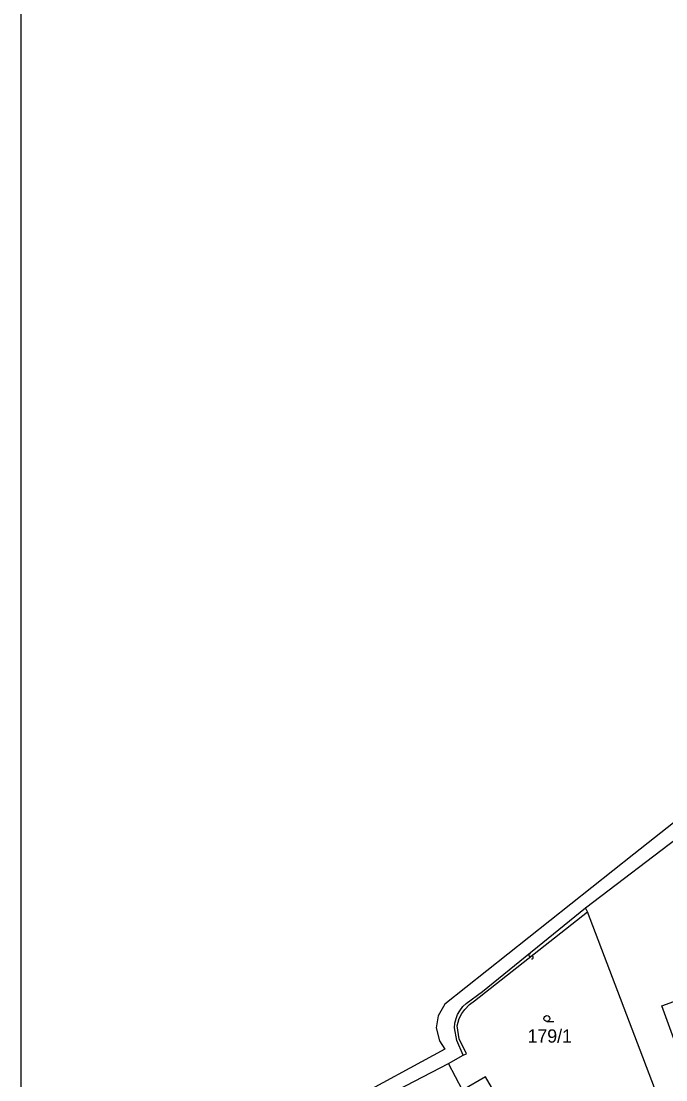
# Model space of a CAD drawing. Extents: x -600391 to -599491, y -1160176 to -1159402.
# Drawn here: x -600391 to -600308.6, y -1159661.1 to -1159525.7 of the extents above; entities that cross this region are included whole.
import ezdxf

# ---------------------------------------------------------------- set-up
doc = ezdxf.new("R2010")
doc.units = 0
for name, color, linetype in [('Level 1', 7, 'Continuous'), ('Level 13', 7, 'Continuous'), ('Level 3', 7, 'Continuous'), ('Level 4', 7, 'Continuous'), ('Level 5', 7, 'Continuous'), ('Vrstva 63', 7, 'Continuous')]:
    doc.layers.add(name, color=color, linetype=linetype)

msp = doc.modelspace()

# ---------------------------------------------------------------- linework, layer by layer
at = {"layer": 'Level 1'}
for points in [[(-600107.73, -1159499.45), (-600113.87, -1159502.94), (-600201.37, -1159552.29), (-600219.23, -1159562.65), (-600266.03, -1159590.55), (-600270.37, -1159592.37), (-600271.85, -1159593.21), (-600272.01, -1159592.83), (-600281.12, -1159598.11), (-600280.42, -1159599.25), (-600280.87, -1159599.52), (-600276.57, -1159606.52), (-600297.82, -1159620.52), (-600312.66, -1159632.26), (-600336.82, -1159651.44), (-600337.7, -1159652.95), (-600337.93, -1159654.45), (-600337.54, -1159656.13), (-600336.82, -1159657.21), (-600349.22, -1159663.94), (-600350.24, -1159665.24), (-600350.91, -1159666.77), (-600351.08, -1159668.42)], [(-600346.15, -1159664.1), (-600336.38, -1159659.02), (-600334.49, -1159657.96), (-600335.31, -1159656.07), (-600335.61, -1159654.46), (-600335.55, -1159653.86), (-600335.41, -1159653.29), (-600335.2, -1159652.76), (-600334.93, -1159652.27), (-600334.53, -1159651.75), (-600334.13, -1159651.34), (-600332.03, -1159649.81), (-600318.84, -1159639.11), (-600306.21, -1159629.48)], [(-600318.84, -1159639.11), (-600306.21, -1159629.48)], [(-600334.49, -1159657.96), (-600335.31, -1159656.07), (-600335.61, -1159654.46), (-600335.55, -1159653.86), (-600335.41, -1159653.29), (-600335.2, -1159652.76), (-600334.93, -1159652.27), (-600334.53, -1159651.75), (-600334.13, -1159651.34), (-600332.03, -1159649.81), (-600318.84, -1159639.11)], [(-600318.61, -1159639.62), (-600318.84, -1159639.11)], [(-600309.71, -1159663.04), (-600318.61, -1159639.62)], [(-600336.38, -1159659.02), (-600334.49, -1159657.96)], [(-600346.15, -1159664.1), (-600336.38, -1159659.02)], [(-600334.57, -1159662.42), (-600336.38, -1159659.02)], [(-600331.95, -1159667.22), (-600328.87, -1159665.49), (-600331.63, -1159660.75), (-600334.57, -1159662.42)]]:
    msp.add_lwpolyline(points, dxfattribs=at)
at = {"layer": 'Level 13'}
for centre, start, end in [((-600325.93, -1159645.17), 75.6771, 307.7751), ((-600325.71, -1159645.46), 255.4626, 128.0526)]:
    msp.add_arc(centre, 0.184, start, end, dxfattribs=at)
at = {"layer": 'Level 3'}
for points in [[(-600334.49, -1159657.96), (-600334.07, -1159657.77), (-600335.02, -1159655.86), (-600335.26, -1159654.19), (-600335.01, -1159653.29), (-600334.66, -1159652.63), (-600334.3, -1159652.11), (-600333.69, -1159651.48), (-600333.03, -1159651.01), (-600318.61, -1159639.62)], [(-600309.1, -1159651.65), (-600303.69, -1159649.68), (-600300.49, -1159658.14), (-600305.97, -1159660.23), (-600309.1, -1159651.65)]]:
    msp.add_lwpolyline(points, dxfattribs=at)
at = {"layer": 'Level 5'}
msp.add_line((-600323.79, -1159653.66), (-600322.92, -1159653.66), dxfattribs=at)
msp.add_circle((-600323.79, -1159653.28), 0.375, dxfattribs=at)
at = {"layer": 'Vrstva 63'}
msp.add_lwpolyline([(-600391.01, -1159401.77), (-599490.77, -1159401.77), (-599490.77, -1160176.08), (-600391.01, -1160176.08)], close=True, dxfattribs=at)

# ---------------------------------------------------------------- texts
at = {"layer": 'Level 4'}
msp.add_text('179/1', height=1.7, dxfattribs=at).set_placement((-600326.27, -1159656.36))

doc.saveas('drawing.dxf')
